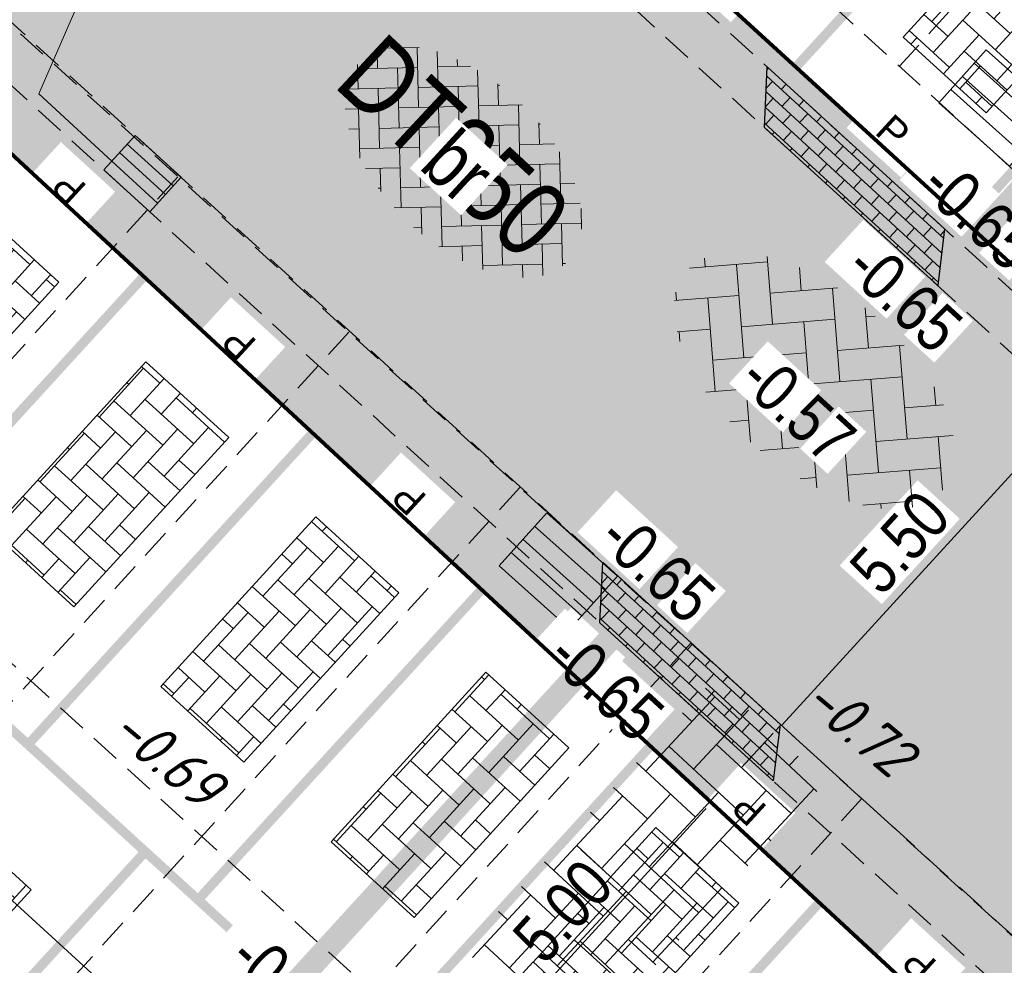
# Model space of a CAD drawing. Header units: metres. Extents: x 111546 to 149831, y 498798 to 507863.
# Tile 944 of 1056: x 111922 to 111932, y 501883 to 501893. Entities that reach past the tile are written whole.
import ezdxf
from ezdxf.enums import TextEntityAlignment as Align

# ---------------------------------------------------------------- set-up
doc = ezdxf.new("R2010")
doc.units = ezdxf.units.M
for name, pattern in [('CENTER', [50.8, 31.75, -6.35, 6.35, -6.35]), ('DASHED', [19.05, 12.7, -6.35]), ('HIDDEN2', [4.7625, 3.175, -1.5875]), ('markering 200-1-1', [10, 5, -5]), ('RI-HWA', [7.4, 5, -2.4])]:
    doc.linetypes.add(name, pattern=pattern)
for name, color, linetype in [('0-dwarsprofiel locatie', 5, 'CENTER'), ('0-hoogte mv-bestaand', 253, 'Continuous'), ('0-hoogte mv-nieuw', 2, 'Continuous'), ('2-nw-diameter HWA', 160, 'Continuous'), ('2-nw-streng-HWA', 160, 'RI-HWA'), ('2-vw-HWA-streng-PVC250-incl grondwerk-', 252, 'RI-HWA-V'), ('3-bs-materiaal scheiding', 200, 'HIDDEN2'), ('3-NW-HV-316010+318010-Afwerken zandbed voor wegfundering en menggranulaat-opp', 20, 'Continuous'), ('3-YY-temp', 170, 'Continuous')]:
    doc.layers.add(name, color=color, linetype=linetype)
for name, color, linetype, lineweight in [('2-YY-kolkleiding HWA 125mm', 150, 'Continuous', 15), ('3-nw-arcering-molgoot', 7, 'Continuous', 5), ('3-nw-arcering-rijweg', 7, 'Continuous', 13), ('3-nw-kolk-stratkolk', 7, 'Continuous', 13), ('3-nw-maatvoering', 181, 'Continuous', 15), ('3-nw-mat-arcering', 7, 'Continuous', 5), ('3-nw-mat-KF (wit) om-en-om', 3, 'markering 200-1-1', 13), ('3-nw-mat-P-tegel', 3, 'Continuous', 13), ('3-nw-materiaalscheiding-', 7, 'DASHED', 13), ('3-nw-text-20-herinrichting', 7, 'Continuous', 15), ('3-vw-kolk-straatkolk', 50, 'Continuous', 13), ('3-vw-verharding', 3, 'Continuous', 15)]:
    doc.layers.add(name, color=color, linetype=linetype, lineweight=lineweight)
doc.layers.add('3-nw-menggranulaat', color=7, linetype='Continuous', lineweight=13, true_color=0xebebeb)
doc.styles.add('2.5-500 Zaanstad', font='isocp.shx', dxfattribs={"height": 1.25})
doc.styles.add('veysel', font='isocp-ie.shx', dxfattribs={"height": 0.1})
doc.styles.add('Zaanstad', font='ARIALN.TTF')
doc.styles.add('Zaanstad 1-200 1.8mm', font='ARIALN.TTF', dxfattribs={"height": 0.36})
doc.styles.add('Zaanstad 1-200 2.5mm', font='ARIALN.TTF', dxfattribs={"height": 0.5})
doc.styles.add('Zaanstad 1-500 2.0mm', font='ARIALN.TTF', dxfattribs={"height": 1})
doc.linetypes.add('RI-HWA-V', pattern='A,2.5,[24,NLCS.SHX,S=1,R=0,X=0,Y=0],2.5,-1.8', length=6.8)
doc.dimstyles.new('1-250', dxfattribs={"dimscale": 0.25, "dimtxt": 2, "dimasz": 2, "dimexe": 1, "dimexo": 1, "dimgap": 0.5, "dimtad": 1, "dimzin": 0, "dimdsep": 46, "dimtxsty": 'Zaanstad', "dimcen": 0, "dimclrd": 256, "dimclre": 256, "dimclrt": 256, "dimadec": 0, "dimazin": 0, "dimtfac": 1, "dimtofl": 0, "dimtmove": 0, "dimatfit": 3, "dimfxl": 1, "dimtfill": 1, "dimtolj": 1, "dimtzin": 0, "dimlwd": -1, "dimlwe": -1, "dimarcsym": 0})

# ---------------------------------------------------------------- blocks, each defined once
blk = doc.blocks.new('*D292')
at = {"layer": '3-nw-maatvoering', "transparency": 16777216}
for p, q in [((111929.914, 501884.872), (111929.914, 501884.871)), ((111926.695, 501881.718), (111929.393, 501884.671)), ((111926.542, 501881.18), (111926.542, 501881.18))]:
    blk.add_line(p, q, dxfattribs=at)
for points in [[(111929.331, 501884.727), (111929.454, 501884.614), (111929.73, 501885.04)], [(111926.633, 501881.774), (111926.756, 501881.662), (111926.357, 501881.349)]]:
    blk.add_solid(points, dxfattribs=at)
at = {"layer": 'Defpoints', "color": 0, "transparency": 16777216}
for p in [(111929.729, 501885.041), (111929.73, 501885.04), (111926.357, 501881.349)]:
    blk.add_point(p, dxfattribs=at)
at = {"layer": '3-nw-maatvoering', "transparency": 16777216, "insert": (111927.763, 501883.451), "char_height": 0.5, "attachment_point": 5, "rotation": 47.5821, "style": 'Zaanstad', "bg_fill": 3, "box_fill_scale": 1.1, "bg_fill_color": 9, "bg_fill_true_color": 13158600, "bg_fill_transparency": 0}
blk.add_mtext('\\A1;5.00', dxfattribs=at)
blk = doc.blocks.new('*D293')
at = {"layer": '3-nw-maatvoering', "transparency": 16777216}
for p, q in [((111930.066, 501885.41), (111933.102, 501888.732)), ((111929.545, 501885.208), (111929.545, 501885.209))]:
    blk.add_line(p, q, dxfattribs=at)
for points in [[(111933.04, 501888.788), (111933.163, 501888.676), (111933.439, 501889.101)], [(111930.005, 501885.466), (111930.128, 501885.353), (111929.729, 501885.041)]]:
    blk.add_solid(points, dxfattribs=at)
at = {"layer": 'Defpoints', "color": 0, "transparency": 16777216}
for p in [(111933.439, 501889.101), (111933.439, 501889.101), (111929.73, 501885.04)]:
    blk.add_point(p, dxfattribs=at)
at = {"layer": '3-nw-maatvoering', "transparency": 16777216, "insert": (111931.303, 501887.327), "char_height": 0.5, "attachment_point": 5, "rotation": 47.5821, "style": 'Zaanstad', "bg_fill": 3, "box_fill_scale": 1.1, "bg_fill_color": 9, "bg_fill_true_color": 13158600, "bg_fill_transparency": 0}
blk.add_mtext('\\A1;5.50', dxfattribs=at)
blk = doc.blocks.new('W kf pvak elleboog')
at = {"layer": '3-nw-mat-arcering', "ltscale": 2}
h = blk.add_hatch(dxfattribs=at)
h.set_pattern_fill('AVH-BSS_KEIFORMAAT_KEPER', color=256, scale=2.2, angle=-10.842, pattern_type=2)
h.set_pattern_definition([(360, (-58.08052, 37.16894), (0.231, 0.231), [0.693, -0.231]), (270, (-58.08052, 37.63094), (0.231, 0.231), [0.693, -0.231])])
h.paths.add_polyline_path([(-0.902, 1.232), (1.511, 1.232), (1.511, 0.051), (-0.902, 0.051)])
blk.add_lwpolyline([(-0.902, 1.232), (1.511, 1.232), (1.511, 0.051), (-0.902, 0.051)], close=True)
blk = doc.blocks.new('Parkeertegel')
at = {"layer": '3-nw-mat-P-tegel'}
blk.add_lwpolyline([(2.759, 0.577), (2.286, 0.577), (2.286, 0.105), (2.759, 0.105)], close=True, dxfattribs=at)
at = {"layer": '3-nw-mat-P-tegel', "insert": (2.523, 0.341), "char_height": 0.3, "width": 0.47312, "attachment_point": 5, "rotation": 359.9251, "style": '2.5-500 Zaanstad', "bg_fill": 2}
blk.add_mtext('{\\fArial|b0|i0|c0|p34;P}', dxfattribs=at)
blk = doc.blocks.new('3-vw-BSS keperverband')
at = {"ltscale": 0.1}
for p, q in [((-2.4, 2.692), (-1.408, 1.7)), ((-2.151, 0.958), (-0.136, 2.972)), ((-2.151, 2.442), (-1.769, 2.824)), ((0.293, 2.969), (1.562, 1.7)), ((0.819, 2.442), (1.273, 2.897)), ((0.819, 0.958), (2.523, 2.661)), ((-3.521, 2.327), (-1.408, 0.215)), ((-0.666, 2.442), (1.562, 0.215)), ((2.304, 2.442), (4.531, 0.215)), ((-5.121, 0.958), (-3.949, 2.129)), ((-5.121, -0.527), (-2.893, 1.7)), ((-4.488, 1.81), (-4.378, 1.7)), ((-2.151, -0.527), (0.077, 1.7)), ((0.819, -0.527), (3.047, 1.7)), ((3.789, 0.958), (4.578, 1.747)), ((4.298, 1.934), (4.531, 1.7)), ((-5.259, 1.096), (-4.378, 0.215)), ((3.789, -0.527), (5.324, 1.007)), ((-3.636, 0.958), (-1.408, -1.27)), ((-0.666, 0.958), (1.562, -1.27)), ((2.304, 0.958), (4.531, -1.27)), ((5.274, 0.958), (5.469, 0.763)), ((-5.658, 0.01), (-4.378, -1.27)), ((-4.735, -1.627), (-2.893, 0.215)), ((-2.151, -2.012), (0.077, 0.215)), ((0.819, -2.012), (3.047, 0.215)), ((3.789, -2.012), (5.651, -0.15)), ((-3.636, -0.527), (-1.408, -2.755)), ((-0.666, -0.527), (1.562, -2.755)), ((2.304, -0.527), (3.92, -2.144)), ((5.274, -0.527), (5.482, -0.736)), ((-3.818, -2.194), (-2.893, -1.27)), ((-1.517, -2.864), (0.077, -1.27)), ((1.442, -2.875), (3.047, -1.27)), ((-3.636, -2.012), (-3.194, -2.454)), ((-0.666, -2.012), (0.291, -2.969)), ((2.304, -2.012), (2.858, -2.566)), ((-0.14, -2.972), (0.077, -2.755))]:
    blk.add_line(p, q, dxfattribs=at)
blk = doc.blocks.new('straatkolk_M')
at = {"linetype": 'Continuous'}
for p, q in [((-0.404, 0.475), (-0.569, -0.255)), ((0.569, 0.255), (-0.404, 0.475)), ((0.569, 0.255), (0.404, -0.475)), ((0.404, -0.475), (-0.569, -0.255))]:
    blk.add_line(p, q, dxfattribs=at)
blk = doc.blocks.new('Bestaande straatkolk')
for points in [[(-0.499, 0.559), (0.499, 0.559)], [(-0.499, 0.374), (0.499, 0.374)], [(-0.499, 0.189), (0.499, 0.189)]]:
    blk.add_lwpolyline(points)
at = {"rotation": 12.74062106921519}
blk.add_blockref('straatkolk_M', (0, 0.374), dxfattribs=at)

msp = doc.modelspace()

# ---------------------------------------------------------------- hatches: boundary and pattern name
at = {"layer": '3-nw-arcering-rijweg'}
h = msp.add_hatch(dxfattribs=at)
h.set_pattern_fill('AVH-BSS_KEIFORMAAT_ELLEBOOG', color=256, scale=2, angle=161.4401, pattern_type=2)
h.set_pattern_definition([(181.4636, (111924.98489, 501891.86866), (-0.204568, -0.215295), [0.63, -0.21]), (91.4636, (111924.99562, 501891.4488), (-0.204568, -0.215295), [0.63, -0.21])])
edge = h.paths.add_edge_path()
edge.add_ellipse((111926.7169, 501891.3285), major_axis=(1.0938, -1.047), ratio=0.5677801, start_angle=0, end_angle=360)
at = {"layer": '3-nw-menggranulaat', "ltscale": 0.02}
h = msp.add_hatch(color=256, dxfattribs=at)
h.dxf.hatch_style = 1
edge = h.paths.add_edge_path(flags=17)
edge.add_line((111945.4205, 501891.0356), (111945.6729, 501890.794))
edge.add_line((111945.6729, 501890.794), (111945.6874, 501890.807))
edge.add_line((111945.6874, 501890.807), (111945.7046, 501890.8177))
edge.add_line((111945.7046, 501890.8177), (111945.7238, 501890.8259))
edge.add_line((111945.7238, 501890.8259), (111945.7445, 501890.8318))
edge.add_line((111945.7445, 501890.8318), (111945.7662, 501890.8351))
edge.add_line((111945.7662, 501890.8351), (111945.7883, 501890.836))
edge.add_line((111945.7883, 501890.836), (111945.8102, 501890.8344))
edge.add_line((111945.8102, 501890.8344), (111945.8314, 501890.8303))
edge.add_line((111945.8314, 501890.8303), (111945.8513, 501890.8237))
edge.add_line((111945.8513, 501890.8237), (111945.8693, 501890.8145))
edge.add_line((111945.8693, 501890.8145), (111945.8849, 501890.8028))
edge.add_arc((111943.4234, 501888.1077), 3.65, -30.75903, 47.59341, ccw=False)
edge.add_line((111946.56, 501886.241), (111946.396, 501885.9655))
edge.add_line((111946.396, 501885.9655), (111953.9762, 501881.4542))
edge.add_line((111953.9762, 501881.4542), (111958.2826, 501888.69))
edge.add_line((111958.2826, 501888.69), (111956.8741, 501889.9773))
edge.add_line((111956.8741, 501889.9773), (111951.4568, 501894.3664))
edge.add_line((111951.4568, 501894.3664), (111933.3048, 501910.9454))
edge.add_arc((111934.4175, 501912.1637), 1.65, 137.59341, 227.59341, ccw=False)
edge.add_line((111933.1992, 501913.2764), (111952.7546, 501934.6874))
edge.add_line((111952.7546, 501934.6874), (111952.7652, 501934.6999))
edge.add_line((111952.7652, 501934.6999), (111952.7884, 501934.7244))
edge.add_line((111952.7884, 501934.7244), (111958.8189, 501941.3271))
edge.add_arc((111962.9907, 501937.5168), 5.65, 65.58791, 137.59341, ccw=False)
edge.add_line((111965.3258, 501942.6617), (111990.2953, 501931.3286))
edge.add_line((111990.2953, 501931.3286), (111992.5123, 501928.7742))
edge.add_line((111992.5123, 501928.7742), (111996.2832, 501938.3855))
edge.add_line((111996.2832, 501938.3855), (111993.0828, 501937.6602))
edge.add_line((111993.0828, 501937.6602), (111947.8566, 501958.1872))
edge.add_line((111947.8566, 501958.1872), (111944.1829, 501950.2846))
edge.add_line((111944.1829, 501950.2846), (111946.0273, 501949.4554))
edge.add_arc((111943.3152, 501943.3934), 6.641, -41.72574, 65.89655, ccw=False)
edge.add_line((111948.2716, 501938.9734), (111948.2104, 501938.9056))
edge.add_line((111948.2104, 501938.9056), (111948.1767, 501938.8686))
edge.add_line((111948.1767, 501938.8686), (111919.7385, 501908.7564))
edge.add_line((111919.7385, 501908.7564), (111924.5965, 501904.3126))
edge.add_line((111924.5965, 501904.3126), (111926.7841, 501906.8548))
edge.add_line((111926.7841, 501906.8548), (111926.8718, 501906.9396))
edge.add_arc((111927.9845, 501905.4644), 1.8478, 39.9448, 127.02577, ccw=False)
edge.add_line((111929.4011, 501906.6508), (111929.3935, 501906.5287))
edge.add_line((111929.3935, 501906.5287), (111929.4066, 501906.5141))
edge.add_line((111929.4066, 501906.5141), (111929.4175, 501906.497))
edge.add_line((111929.4175, 501906.497), (111929.426, 501906.4777))
edge.add_line((111929.426, 501906.4777), (111929.4321, 501906.4569))
edge.add_line((111929.4321, 501906.4569), (111929.4359, 501906.4352))
edge.add_line((111929.4359, 501906.4352), (111929.4371, 501906.4131))
edge.add_line((111929.4371, 501906.4131), (111929.4359, 501906.3911))
edge.add_line((111929.4359, 501906.3911), (111929.4321, 501906.3699))
edge.add_line((111929.4321, 501906.3699), (111929.4257, 501906.35))
edge.add_line((111929.4257, 501906.35), (111929.4167, 501906.3319))
edge.add_line((111929.4167, 501906.3319), (111929.338, 501906.2428))
edge.add_line((111929.338, 501906.2428), (111945.4205, 501891.0356))
edge = h.paths.add_edge_path()
edge.add_line((111939.0689, 501884.2217), (111923.2649, 501898.6751))
edge.add_line((111923.2649, 501898.6751), (111923.0035, 501899.3073))
edge.add_line((111923.0035, 501899.3073), (111922.989, 501899.2943))
edge.add_line((111922.989, 501899.2943), (111922.9719, 501899.2837))
edge.add_line((111922.9719, 501899.2837), (111922.9527, 501899.2756))
edge.add_line((111922.9527, 501899.2756), (111922.932, 501899.2699))
edge.add_line((111922.932, 501899.2699), (111922.9104, 501899.2666))
edge.add_line((111922.9104, 501899.2666), (111922.8883, 501899.2659))
edge.add_line((111922.8883, 501899.2659), (111922.8665, 501899.2676))
edge.add_line((111922.8665, 501899.2676), (111922.8453, 501899.2718))
edge.add_line((111922.8453, 501899.2718), (111922.8254, 501899.2785))
edge.add_line((111922.8254, 501899.2785), (111922.8074, 501899.2877))
edge.add_line((111922.8074, 501899.2877), (111922.7918, 501899.2994))
edge.add_line((111922.7918, 501899.2994), (111922.7244, 501899.361))
edge.add_arc((111923.7904, 501900.8134), 1.8016, 142.46827, 233.72181, ccw=False)
edge.add_line((111922.3617, 501901.9109), (111924.5902, 501904.3072))
edge.add_line((111924.5902, 501904.3072), (111919.7344, 501908.7519))
edge.add_line((111919.7344, 501908.7519), (111909.1625, 501897.0827))
edge.add_line((111909.1625, 501897.0827), (111913.8523, 501892.7753))
edge.add_line((111913.8523, 501892.7753), (111915.8761, 501894.9148))
edge.add_arc((111917.0874, 501893.8799), 1.5932, 61.0323, 139.48943, ccw=False)
edge.add_line((111917.8591, 501895.2738), (111918.9555, 501894.4073))
edge.add_line((111918.9555, 501894.4073), (111918.9686, 501894.3928))
edge.add_line((111918.9686, 501894.3928), (111918.9794, 501894.3756))
edge.add_line((111918.9794, 501894.3756), (111918.9879, 501894.3564))
edge.add_line((111918.9879, 501894.3564), (111918.9939, 501894.3357))
edge.add_line((111918.9939, 501894.3357), (111918.9976, 501894.314))
edge.add_line((111918.9976, 501894.314), (111918.9988, 501894.2919))
edge.add_line((111918.9988, 501894.2919), (111918.9974, 501894.27))
edge.add_line((111918.9974, 501894.27), (111918.9936, 501894.2488))
edge.add_line((111918.9936, 501894.2488), (111918.9871, 501894.2289))
edge.add_line((111918.9871, 501894.2289), (111918.9781, 501894.2108))
edge.add_line((111918.9781, 501894.2108), (111918.9664, 501894.1952))
edge.add_line((111918.9664, 501894.1952), (111937.2225, 501877.2639))
edge.add_line((111937.2225, 501877.2639), (111937.3506, 501877.4043))
edge.add_line((111937.3506, 501877.4043), (111937.3651, 501877.4173))
edge.add_line((111937.3651, 501877.4173), (111937.3822, 501877.4279))
edge.add_line((111937.3822, 501877.4279), (111937.4014, 501877.4361))
edge.add_line((111937.4014, 501877.4361), (111937.4221, 501877.4419))
edge.add_line((111937.4221, 501877.4419), (111937.4437, 501877.4452))
edge.add_line((111937.4437, 501877.4452), (111937.4658, 501877.446))
edge.add_line((111937.4658, 501877.446), (111937.4876, 501877.4444))
edge.add_line((111937.4876, 501877.4444), (111937.5088, 501877.4403))
edge.add_line((111937.5088, 501877.4403), (111937.5286, 501877.4336))
edge.add_line((111937.5286, 501877.4336), (111937.5466, 501877.4245))
edge.add_line((111937.5466, 501877.4245), (111937.5622, 501877.4128))
edge.add_line((111937.5622, 501877.4128), (111938.7544, 501876.3239))
edge.add_arc((111936.2929, 501873.6289), 3.65, -30.75903, 47.59341, ccw=False)
edge.add_line((111939.4294, 501871.7622), (111938.385, 501870.0074))
edge.add_arc((111935.2485, 501871.8741), 3.65, 245.34011, 329.24097, ccw=False)
edge.add_line((111933.7256, 501868.557), (111929.0206, 501864.0685))
edge.add_arc((111924.456, 501860.7388), 5.65, -42.41791, 36.11015, ccw=False)
edge.add_line((111928.6271, 501856.9276), (111889.9448, 501814.5917))
edge.add_line((111889.9448, 501814.5917), (111889.9191, 501814.5632))
edge.add_line((111889.9191, 501814.5632), (111886.2337, 501810.5301))
edge.add_arc((111888.7069, 501808.2704), 3.35, 137.58209, 197.54111)
edge.add_line((111885.5126, 501807.2607), (111890.1896, 501792.4643))
edge.add_arc((111884.8023, 501790.7615), 5.65, -42.58489, 17.54111, ccw=False)
edge.add_line((111888.9623, 501786.9382), (111860.4469, 501755.9116))
edge.add_line((111860.4469, 501755.9116), (111859.2031, 501754.8538))
edge.add_arc((111856.663, 501757.1884), 3.45, 227.41511, 317.41511, ccw=False)
edge.add_line((111854.3284, 501754.6482), (111853.4568, 501755.1777))
edge.add_line((111853.4568, 501755.1777), (111841.6617, 501766.0181))
edge.add_line((111841.6617, 501766.0181), (111839.7535, 501767.7719))
edge.add_line((111839.7535, 501767.7719), (111835.8964, 501763.5751))
edge.add_line((111835.8964, 501763.5751), (111836.3161, 501763.1893))
edge.add_line((111836.3161, 501763.1893), (111876.9192, 501725.8727))
edge.add_line((111876.9192, 501725.8727), (111896.1196, 501708.2263))
edge.add_line((111896.1196, 501708.2263), (111899.9767, 501712.4231))
edge.add_line((111899.9767, 501712.4231), (111865.4492, 501744.1559))
edge.add_line((111865.4492, 501744.1559), (111865.3726, 501744.498))
edge.add_arc((111868.3838, 501747.7744), 4.45, 137.6472, 227.41511, ccw=False)
edge.add_line((111865.0952, 501750.7724), (111898.3784, 501787.2824))
edge.add_arc((111895.9027, 501789.5392), 3.35, 317.64716, 383.53609)
edge.add_line((111898.974, 501790.877), (111897.9326, 501793.2678))
edge.add_line((111897.9326, 501793.2678), (111893.2508, 501804.0168))
edge.add_arc((111897.6973, 501805.9535), 4.85, 137.58209, 203.53609, ccw=False)
edge.add_line((111894.1169, 501809.225), (111896.1368, 501811.4357))
edge.add_line((111896.1368, 501811.4357), (111933.9229, 501852.7908))
edge.add_arc((111938.094, 501848.9797), 5.65, 58.6164, 137.58209, ccw=False)
edge.add_line((111941.0363, 501853.8031), (111953.1191, 501846.4325))
edge.add_line((111953.1191, 501846.4325), (111956.6082, 501852.1523))
edge.add_line((111956.6082, 501852.1523), (111946.6541, 501858.2243))
edge.add_arc((111949.5965, 501863.0477), 5.65, 149.24097, 238.6164, ccw=False)
edge.add_line((111944.7413, 501865.9373), (111953.9493, 501881.412))
edge.add_line((111953.9493, 501881.412), (111946.3755, 501885.9311))
edge.add_line((111946.3755, 501885.9311), (111945.5156, 501884.4862))
edge.add_arc((111942.3791, 501886.3529), 3.65, 227.59341, 329.24097, ccw=False)
edge.add_line((111939.9176, 501883.6579), (111939.889, 501883.6834))
edge.add_line((111939.889, 501883.6834), (111939.8577, 501883.7108))
edge.add_line((111939.8577, 501883.7108), (111939.7902, 501883.77))
edge.add_line((111939.7902, 501883.77), (111939.7218, 501883.8337))
edge.add_line((111939.7218, 501883.8337), (111939.6895, 501883.8666))
edge.add_line((111939.6895, 501883.8666), (111939.6596, 501883.8999))
edge.add_line((111939.6596, 501883.8999), (111939.6328, 501883.9333))
edge.add_line((111939.6328, 501883.9333), (111939.6101, 501883.9666))
edge.add_line((111939.6101, 501883.9666), (111939.5924, 501883.9996))
edge.add_line((111939.5924, 501883.9996), (111939.5804, 501884.032))
edge.add_line((111939.5804, 501884.032), (111939.5751, 501884.0637))
edge.add_line((111939.5751, 501884.0637), (111939.5772, 501884.0942))
edge.add_line((111939.5772, 501884.0942), (111939.5814, 501884.109))
edge.add_line((111939.5814, 501884.109), (111939.5877, 501884.1235))
edge.add_line((111939.5877, 501884.1235), (111939.5963, 501884.1376))
edge.add_line((111939.5963, 501884.1376), (111939.3596, 501884.0053))
edge.add_line((111939.3596, 501884.0053), (111939.0689, 501884.2217))
edge = h.paths.add_edge_path(flags=17)
edge.add_line((111933.0577, 501869.1111), (111912.895, 501887.549))
edge.add_line((111912.895, 501887.549), (111912.8805, 501887.5359))
edge.add_line((111912.8805, 501887.5359), (111912.8633, 501887.5253))
edge.add_line((111912.8633, 501887.5253), (111912.8441, 501887.517))
edge.add_line((111912.8441, 501887.517), (111912.8234, 501887.5112))
edge.add_line((111912.8234, 501887.5112), (111912.8017, 501887.5079))
edge.add_line((111912.8017, 501887.5079), (111912.7796, 501887.507))
edge.add_line((111912.7796, 501887.507), (111912.7577, 501887.5086))
edge.add_line((111912.7577, 501887.5086), (111912.7366, 501887.5127))
edge.add_line((111912.7366, 501887.5127), (111912.7167, 501887.5193))
edge.add_line((111912.7167, 501887.5193), (111912.6986, 501887.5285))
edge.add_line((111912.6986, 501887.5285), (111912.683, 501887.5402))
edge.add_line((111912.683, 501887.5402), (111912.2714, 501887.9162))
edge.add_arc((111913.4223, 501889.4072), 1.8836, 145.26236, 232.33447, ccw=False)
edge.add_line((111911.8745, 501890.4805), (111913.8494, 501892.7722))
edge.add_line((111913.8494, 501892.7722), (111909.1549, 501897.0744))
edge.add_line((111909.1549, 501897.0744), (111901.8785, 501889.0129))
edge.add_line((111901.8785, 501889.0129), (111928.2662, 501864.9107))
edge.add_arc((111924.456, 501860.7388), 5.65, 37.7584, 47.59468, ccw=False)
edge.add_line((111928.9229, 501864.1984), (111933.6754, 501868.5805))
edge.add_arc((111935.2485, 501871.8741), 3.65, 233.53134, 244.47053, ccw=False)
edge.add_line((111933.079, 501868.9388), (111933.0701, 501868.9465))
edge.add_line((111933.0701, 501868.9465), (111933.0624, 501868.9556))
edge.add_line((111933.0624, 501868.9556), (111933.0558, 501868.9659))
edge.add_line((111933.0558, 501868.9659), (111933.0502, 501868.9772))
edge.add_line((111933.0502, 501868.9772), (111933.0458, 501868.9893))
edge.add_line((111933.0458, 501868.9893), (111933.0424, 501869.0021))
edge.add_line((111933.0424, 501869.0021), (111933.039, 501869.0288))
edge.add_line((111933.039, 501869.0288), (111933.0399, 501869.056))
edge.add_line((111933.0399, 501869.056), (111933.0451, 501869.0822))
edge.add_line((111933.0451, 501869.0822), (111933.0493, 501869.0944))
edge.add_line((111933.0493, 501869.0944), (111933.0545, 501869.1059))
edge.add_line((111933.0545, 501869.1059), (111933.0608, 501869.1163))
edge.add_line((111933.0608, 501869.1163), (111933.0682, 501869.1256))
edge.add_line((111933.0682, 501869.1256), (111933.0577, 501869.1111))
edge = h.paths.add_edge_path()
edge.add_line((111992.5179, 501928.7676), (111994.7292, 501926.2197))
edge.add_line((111994.7292, 501926.2197), (111992.7618, 501920.8852))
edge.add_line((111992.7618, 501920.8852), (111990.9535, 501916.2577))
edge.add_line((111990.9535, 501916.2577), (111987.3966, 501907.1552))
edge.add_line((111987.3966, 501907.1552), (111984.5685, 501905.9622))
edge.add_line((111984.5685, 501905.9622), (111979.6175, 501893.2924))
edge.add_line((111979.6175, 501893.2924), (111980.8658, 501890.4421))
edge.add_line((111980.8658, 501890.4421), (111966.3394, 501853.2677))
edge.add_arc((112199.3326, 501762.2227), 250.15, 158.656294, 158.959504)
edge.add_line((111965.8609, 501852.0335), (111958.2211, 501851.1683))
edge.add_line((111958.2211, 501851.1683), (111956.6509, 501852.1262))
edge.add_line((111956.6509, 501852.1262), (111953.1617, 501846.4064))
edge.add_line((111953.1617, 501846.4064), (111954.801, 501845.4065))
edge.add_line((111954.801, 501845.4065), (111961.2929, 501839.1012))
edge.add_arc((112172.9168, 501770.2756), 222.5345, 161.984141, 163.432257)
edge.add_line((111959.6211, 501833.7311), (111947.8873, 501794.3967))
edge.add_arc((111619.3818, 501892.3933), 342.8107, 334.016078, 343.389614, ccw=False)
edge.add_line((111927.5402, 501742.2014), (111914.6403, 501718.2034))
edge.add_arc((111619.3446, 501892.406), 342.85, 327.803063, 329.462534, ccw=False)
edge.add_line((111909.4717, 501709.7249), (111902.159, 501710.4174))
edge.add_line((111902.159, 501710.4174), (111900.0135, 501712.3893))
edge.add_line((111900.0135, 501712.3893), (111896.1564, 501708.1925))
edge.add_line((111896.1564, 501708.1925), (111898.3692, 501706.1588))
edge.add_line((111898.3692, 501706.1588), (111901.9376, 501698.2777))
edge.add_arc((111620.0913, 501891.8095), 341.8946, 319.976566, 325.524268, ccw=False)
edge.add_line((111881.9079, 501671.9368), (111875.8132, 501664.6874))
edge.add_line((111875.8132, 501664.6874), (111881.8015, 501659.8582))
edge.add_line((111881.8015, 501659.8582), (111887.6852, 501667.154))
edge.add_arc((111619.6416, 501892.2362), 350.0133, 319.979072, 330.881819)
edge.add_line((111925.4195, 501721.9153), (111934.2415, 501738.8209))
edge.add_arc((111619.6416, 501892.2362), 350.0133, 334.00373, 336.636623)
edge.add_line((111940.9568, 501753.4345), (111946.615, 501767.3333))
edge.add_arc((111619.5305, 501892.3164), 350.15, 339.087525, 343.389614)
edge.add_line((111955.069, 501792.2218), (111966.8024, 501831.5546))
edge.add_arc((112199.5184, 501762.133), 242.85, 158.656294, 163.389614, ccw=False)
edge.add_line((111973.3246, 501850.5211), (111996.8969, 501910.8449))
edge.add_line((111996.8969, 501910.8449), (111999.7725, 501918.2039))
edge.add_line((111999.7725, 501918.2039), (112014.2094, 501957.3484))
edge.add_line((112014.2094, 501957.3484), (112017.327, 501965.8015))
edge.add_line((112017.327, 501965.8015), (112023.9953, 501969.4553))
edge.add_line((112023.9953, 501969.4553), (112025.9918, 501974.4606))
edge.add_line((112025.9918, 501974.4606), (112023.5855, 501976.2269))
edge.add_line((112023.5855, 501976.2269), (112024.3517, 501978.5545))
edge.add_line((112024.3517, 501978.5545), (112022.3088, 501979.3064))
edge.add_line((112022.3088, 501979.3064), (112022.8152, 501980.6823))
edge.add_line((112022.8152, 501980.6823), (112015.7803, 501983.2979))
edge.add_line((112015.7803, 501983.2979), (112012.7309, 501975.0297))
edge.add_line((112012.7309, 501975.0297), (111999.4836, 501939.1108))
edge.add_line((111999.4836, 501939.1108), (111996.2923, 501938.3876))
edge.add_line((111996.2923, 501938.3876), (111992.5179, 501928.7676))
edge = h.paths.add_edge_path()
edge.add_line((112022.6664, 501569.4539), (112021.9525, 501567.8914))
edge.add_arc((112022.5437, 501567.6213), 0.65, 155.44535, 245.26702)
edge.add_line((112022.2718, 501567.0309), (112030.4099, 501563.2821))
edge.add_arc((112030.6818, 501563.8725), 0.65, 245.26702, 335.61275)
edge.add_line((112031.2738, 501563.6041), (112031.7526, 501564.6357))
edge.add_line((112031.7526, 501564.6357), (112037.7391, 501577.621))
edge.add_line((112037.7391, 501577.621), (112039.5258, 501581.518))
edge.add_line((112039.5258, 501581.518), (112043.4029, 501579.7321))
edge.add_line((112043.4029, 501579.7321), (112042.2053, 501577.1324))
edge.add_arc((112042.7957, 501576.8604), 0.65, 155.26702, 244.8963)
edge.add_line((112042.5199, 501576.2718), (112043.6841, 501575.7264))
edge.add_line((112043.6841, 501575.7264), (112037.3742, 501562.0284))
edge.add_line((112037.3742, 501562.0284), (112036.9034, 501561.0065))
edge.add_arc((112037.4938, 501560.7346), 0.65, 155.26702, 245.26702)
edge.add_line((112037.2219, 501560.1442), (112070.2963, 501544.9086))
edge.add_line((112070.2963, 501544.9086), (112090.0758, 501535.7972))
edge.add_line((112090.0758, 501535.7972), (112106.9799, 501528.0104))
edge.add_line((112106.9799, 501528.0104), (112102.6804, 501518.6766))
edge.add_line((112102.6804, 501518.6766), (112096.6219, 501521.4671))
edge.add_line((112096.6219, 501521.4671), (112098.0341, 501524.5333))
edge.add_line((112098.0341, 501524.5333), (112072.1423, 501536.474))
edge.add_line((112072.1423, 501536.474), (112068.2561, 501528.0329))
edge.add_line((112068.2561, 501528.0329), (112094.1523, 501516.1055))
edge.add_line((112094.1523, 501516.1055), (112096.6009, 501521.4217))
edge.add_line((112096.6009, 501521.4217), (112102.6595, 501518.6312))
edge.add_line((112102.6595, 501518.6312), (112097.7794, 501508.0373))
edge.add_line((112097.7794, 501508.0373), (112065.7267, 501522.8023))
edge.add_line((112065.7267, 501522.8023), (112072.124, 501536.69))
edge.add_line((112072.124, 501536.69), (112023.5558, 501559.0627))
edge.add_arc((112021.6103, 501554.8393), 4.65, 65.26702, 155.26702)
edge.add_line((112017.3868, 501556.7848), (112004.8207, 501529.5055))
edge.add_line((112004.8207, 501529.5055), (111991.5629, 501500.7245))
edge.add_line((111991.5629, 501500.7245), (111991.191, 501493.9811))
edge.add_line((111991.191, 501493.9811), (111981.4392, 501500.8561))
edge.add_line((111981.4392, 501500.8561), (111985.3353, 501503.2189))
edge.add_line((111985.3353, 501503.2189), (111995.4999, 501525.2871))
edge.add_line((111995.4999, 501525.2871), (112013.4446, 501564.2406))
edge.add_line((112013.4446, 501564.2406), (112022.0681, 501582.9609))
edge.add_line((112022.0681, 501582.9609), (112027.6993, 501580.3669))
edge.add_line((112027.6993, 501580.3669), (112027.4871, 501579.9062))
edge.add_line((112027.4871, 501579.9062), (112022.6664, 501569.4539))

# ---------------------------------------------------------------- linework, layer by layer
at = {"layer": '2-vw-HWA-streng-PVC250-incl grondwerk-', "ltscale": 0.2, "flags": 128}
msp.add_lwpolyline([(111913.849, 501890.999), (111938.6406, 501868.3012)], dxfattribs=at)
at = {"layer": '3-bs-materiaal scheiding', "ltscale": 0.1}
msp.add_line((111934.705, 501896.078), (111931.298, 501892.333), dxfattribs=at)
at = {"layer": '3-nw-mat-KF (wit) om-en-om', "ltscale": 0.06, "const_width": 0.1}
for points in [[(111933.4449, 501895.8667), (111930.0736, 501892.1755)], [(111935.2315, 501894.2344), (111931.8605, 501890.5435)], [(111920.3532, 501886.8328), (111923.7251, 501890.5247)], [(111922.1401, 501885.2008), (111925.512, 501888.8927)], [(111920.0009, 501880.3829), (111923.3728, 501884.0748)]]:
    msp.add_lwpolyline(points, dxfattribs=at)

# ---------------------------------------------------------------- block references
at = {"layer": '3-nw-mat-arcering'}
for p, rotation in [((111932.3178, 501893.789), 227.6079412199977), ((111920.6568, 501883.8397), 227.5934306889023)]:
    msp.add_blockref('W kf pvak elleboog', p, dxfattribs=dict(at, rotation=rotation))
at = {"layer": '3-nw-mat-arcering', "xscale": -1, "rotation": 227.5933983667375}
for p in [(111920.5349, 501889.7775), (111922.3218, 501888.1455), (111924.1087, 501886.5135)]:
    msp.add_blockref('W kf pvak elleboog', p, dxfattribs=at)

# ---------------------------------------------------------------- texts
at = {"layer": '0-hoogte mv-bestaand', "style": 'veysel', "oblique": 15}
for s, p in [('-0.72', (111930.7285, 501885.2278)), ('-0.69', (111923.4625, 501884.9074))]:
    msp.add_text(s, height=0.45, rotation=320, dxfattribs=at).set_placement(p, align=Align.CENTER)
at = {"layer": '2-nw-diameter HWA', "style": 'Zaanstad 1-500 2.0mm'}
msp.add_text('DT250', height=0.8, rotation=317.06689, dxfattribs=at).set_placement((111926.1785, 501891.0208), align=Align.BOTTOM_CENTER)

# ---------------------------------------------------------------- next in the draw order: dimensions: what is measured, and where the dimension line sits
at = {"layer": '3-nw-maatvoering'}
dim = msp.add_linear_dim(base=(111929.7299, 501885.0398), p1=(111926.3572, 501881.3486), p2=(111929.7291, 501885.0405), angle=47.58209, dimstyle='1-250', dxfattribs=at)
dim.commit()
dim.dimension.update_dxf_attribs({"geometry": '*D292', "text_midpoint": (111927.7628, 501883.4507)})

# ---------------------------------------------------------------- next in the draw order: linework, layer by layer
at = {"layer": '3-nw-mat-KF (wit) om-en-om', "ltscale": 0.06, "const_width": 0.1}
for points in [[(111923.9269, 501883.5688), (111927.2989, 501887.2607)], [(111925.7138, 501881.9368), (111929.0857, 501885.6287)], [(111927.5007, 501880.3048), (111930.8726, 501883.9966)]]:
    msp.add_lwpolyline(points, dxfattribs=at)

# ---------------------------------------------------------------- next in the draw order: block references
at = {"layer": '3-nw-mat-arcering', "xscale": -1, "rotation": 227.5933983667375}
for p in [(111925.8956, 501884.8814), (111927.6824, 501883.2494)]:
    msp.add_blockref('W kf pvak elleboog', p, dxfattribs=at)

# ---------------------------------------------------------------- next in the draw order: dimensions: what is measured, and where the dimension line sits
at = {"layer": '3-nw-maatvoering'}
dim = msp.add_linear_dim(base=(111933.439, 501889.1009), p1=(111929.7299, 501885.0398), p2=(111933.439, 501889.1009), angle=47.58209, dimstyle='1-250', dxfattribs=at)
dim.commit()
dim.dimension.update_dxf_attribs({"geometry": '*D293', "text_midpoint": (111931.3033, 501887.3273)})

# ---------------------------------------------------------------- next in the draw order: linework, layer by layer
at = {"layer": '3-nw-mat-KF (wit) om-en-om', "ltscale": 0.06, "const_width": 0.1}
msp.add_lwpolyline([(111916.7814, 501890.0983), (111934.8259, 501873.6144)], dxfattribs=at)
at = {"layer": '3-nw-materiaalscheiding-', "ltscale": 0.025}
for points in [[(111922.4883, 501899.1026), (111939.7762, 501883.3129)], [(111922.1578, 501898.7408), (111939.4457, 501882.9512)], [(111919.0636, 501895.4454), (111939.3206, 501876.9439)], [(111918.7331, 501895.0836), (111938.9902, 501876.5821)]]:
    msp.add_lwpolyline(points, dxfattribs=at)

# ---------------------------------------------------------------- next in the draw order: block references
at = {"layer": '3-vw-verharding', "xscale": 0.3128478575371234, "yscale": 0.3128478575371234, "zscale": 0.3128478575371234, "rotation": 139.5215514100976}
msp.add_blockref('3-vw-BSS keperverband', (111930.405, 501889.0274), dxfattribs=at)

# ---------------------------------------------------------------- next in the draw order: block references
at = {"layer": '3-nw-mat-P-tegel'}
for p, rotation in [((111927.3502, 501894.7283), 317.5933983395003), ((111929.137, 501893.0963), 317.5933983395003), ((111924.6617, 501889.604), 137.5934307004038), ((111926.4486, 501887.972), 137.5934307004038), ((111928.2355, 501886.3399), 137.5934307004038), ((111930.0223, 501884.7079), 137.5934307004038), ((111931.8092, 501883.0759), 137.5934307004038), ((111933.5961, 501881.4439), 137.5934307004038)]:
    msp.add_blockref('Parkeertegel', p, dxfattribs=dict(at, rotation=rotation))

# ---------------------------------------------------------------- next in the draw order: hatches: boundary and pattern name
at = {"layer": '3-nw-arcering-molgoot', "ltscale": 0.01}
h = msp.add_hatch(dxfattribs=at)
h.set_pattern_fill('AVH-BSS_KEIFORMAAT_HALFST', color=256, scale=1.2, angle=32.05851, pattern_type=2)
h.set_pattern_definition([(47.446096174, (279168.01507, 18406.11655), (-0.007605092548, 0.17802854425), [0.126, -0.126]), (137.446096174, (279168.01507, 18406.11655), (-0.08521172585, -0.092816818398), [])])
h.paths.add_polyline_path([(111931.4017, 501890.2979), (111929.8789, 501891.6889), (111929.9079, 501892.326), (111931.7704, 501890.625), (111931.6989, 501890.0265)])
h = msp.add_hatch(dxfattribs=at)
h.set_pattern_fill('AVH-BSS_KEIFORMAAT_HALFST', color=256, scale=1.2, angle=32.05851, pattern_type=2)
h.set_pattern_definition([(47.446096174, (279166.28704, 18400.90967), (-0.007605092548, 0.17802854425), [0.126, -0.126]), (137.446096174, (279166.28704, 18400.90967), (-0.08521172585, -0.092816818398), [])])
h.paths.add_polyline_path([(111929.6737, 501885.091), (111928.1509, 501886.482), (111928.1799, 501887.1191), (111930.0423, 501885.4181), (111929.9709, 501884.8196)])
at = {"layer": '3-vw-verharding'}
h = msp.add_hatch(dxfattribs=at)
h.set_pattern_fill('AR-HBONE', color=256, scale=0.0035, angle=76.78097)
h.set_pattern_definition([(137.16855227, (276797.0424, 17544.6016), (-0.5025341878, -0.01902919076), [1.0668, -0.3556]), (227.16855227, (276796.7816, 17544.84334), (-0.5025341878, -0.01902919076), [1.0668, -0.3556])])
h.paths.add_polyline_path([(111926.7168, 501883.0509), (111929.3531, 501885.8947), (111930.5231, 501884.8101), (111927.8868, 501881.9663)])

# ---------------------------------------------------------------- next in the draw order: linework, layer by layer
at = {"layer": '3-bs-materiaal scheiding', "ltscale": 0.1}
for p, q in [((111923.883, 501899.081), (111940.486, 501883.97)), ((111919.949, 501894.598), (111938.265, 501877.938)), ((111923.715, 501891.172), (111917.084, 501883.897)), ((111926.236, 501882.167), (111916.786, 501890.781)), ((111925.512, 501889.537), (111918.863, 501882.243)), ((111927.309, 501887.903), (111920.642, 501880.589)), ((111929.106, 501886.268), (111922.421, 501878.935)), ((111930.903, 501884.634), (111924.2, 501877.281))]:
    msp.add_line(p, q, dxfattribs=at)
at = {"layer": '3-YY-temp'}
for points in [[(111931.4017, 501890.2979), (111929.8789, 501891.6889), (111929.9079, 501892.326), (111931.7704, 501890.625), (111931.6989, 501890.0265)], [(111929.6737, 501885.091), (111928.1509, 501886.482), (111928.1799, 501887.1191), (111930.0423, 501885.4181), (111929.9709, 501884.8196)]]:
    msp.add_lwpolyline(points, close=True, dxfattribs=at)

# ---------------------------------------------------------------- next in the draw order: block references
at = {"layer": '3-nw-kolk-stratkolk', "xscale": 0.6549999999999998, "yscale": 0.6549999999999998, "zscale": 0.6549999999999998, "rotation": 137.5934145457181}
msp.add_blockref('Bestaande straatkolk', (111923.5087, 501891.3863), dxfattribs=at)
at = {"layer": '3-vw-kolk-straatkolk', "rotation": 138.092520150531}
for p in [(111932.5809, 501892.172), (111927.962, 501887.305)]:
    msp.add_blockref('Bestaande straatkolk', p, dxfattribs=at)

# ---------------------------------------------------------------- next in the draw order: texts
at = {"layer": '0-hoogte mv-nieuw', "char_height": 0.5, "attachment_point": 7, "rotation": 317.41511, "style": 'Zaanstad 1-200 2.5mm', "bg_fill": 3, "box_fill_scale": 1.1, "bg_fill_color": 9, "bg_fill_true_color": 13158600, "bg_fill_transparency": 0}
for s, insert in [('\\A1; -0.65', (111927.4431, 501886.188)), ('\\A1; -0.54', (111924.1003, 501883.0173))]:
    msp.add_mtext(s, dxfattribs=dict(at, insert=insert))
at = {"layer": '3-nw-text-20-herinrichting', "ltscale": 0.05, "insert": (111926.6623, 501891.2763), "char_height": 0.6, "attachment_point": 5, "rotation": 317.41437, "style": 'Zaanstad 1-200 1.8mm', "bg_fill": 3, "box_fill_scale": 1.1, "bg_fill_color": 9, "bg_fill_true_color": 13158600, "bg_fill_transparency": 0}
msp.add_mtext('\\A1;br', dxfattribs=at)

# ---------------------------------------------------------------- next in the draw order: linework, layer by layer
at = {"layer": '2-YY-kolkleiding HWA 125mm', "ltscale": 0.06, "elevation": 0}
msp.add_lwpolyline([(111923.0204, 501891.3362), (111922.2539, 501892.0439), (111923.6526, 501895.2602), (111925.7125, 501895.8944), (111926.1325, 501895.5109)], dxfattribs=at)

# ---------------------------------------------------------------- next in the draw order: texts
at = {"layer": '0-hoogte mv-nieuw', "insert": (111927.981, 501887.4313), "char_height": 0.5, "attachment_point": 7, "rotation": 317.41511, "style": 'Zaanstad 1-200 2.5mm', "bg_fill": 3, "box_fill_scale": 1.1, "bg_fill_color": 9, "bg_fill_true_color": 13158600, "bg_fill_transparency": 0}
msp.add_mtext('\\A1; -0.65', dxfattribs=at)

# ---------------------------------------------------------------- next in the draw order: texts
at = {"layer": '0-hoogte mv-nieuw', "insert": (111929.5737, 501888.9974), "char_height": 0.5, "attachment_point": 7, "rotation": 317.41511, "style": 'Zaanstad 1-200 2.5mm', "bg_fill": 3, "box_fill_scale": 1.1, "bg_fill_color": 9, "bg_fill_true_color": 13158600, "bg_fill_transparency": 0}
msp.add_mtext('\\A1;-0.57', dxfattribs=at)

# ---------------------------------------------------------------- next in the draw order: texts
at = {"layer": '0-hoogte mv-nieuw', "insert": (111930.5775, 501890.2741), "char_height": 0.5, "attachment_point": 7, "rotation": 317.41511, "style": 'Zaanstad 1-200 2.5mm', "bg_fill": 3, "box_fill_scale": 1.1, "bg_fill_color": 9, "bg_fill_true_color": 13158600, "bg_fill_transparency": 0}
msp.add_mtext('\\A1; -0.65', dxfattribs=at)

# ---------------------------------------------------------------- next in the draw order: texts
at = {"layer": '0-hoogte mv-nieuw', "insert": (111931.3653, 501891.1368), "char_height": 0.5, "attachment_point": 7, "rotation": 317.41511, "style": 'Zaanstad 1-200 2.5mm', "bg_fill": 3, "box_fill_scale": 1.1, "bg_fill_color": 9, "bg_fill_true_color": 13158600, "bg_fill_transparency": 0}
msp.add_mtext('\\A1; -0.65', dxfattribs=at)

# ---------------------------------------------------------------- next in the draw order: linework, layer by layer
at = {"layer": '0-dwarsprofiel locatie', "ltscale": 0.02, "const_width": 0.25}
msp.add_lwpolyline([(111913.4749, 501870.1265), (111944.6255, 501904.2344)], dxfattribs=at)
at = {"layer": '2-nw-streng-HWA', "ltscale": 0.25, "const_width": 0.1}
msp.add_lwpolyline([(111916.9631, 501901.402), (111942.6243, 501877.8417)], dxfattribs=at)
at = {"layer": '3-NW-HV-316010+318010-Afwerken zandbed voor wegfundering en menggranulaat-opp', "const_width": 0.04}
msp.add_lwpolyline([(111945.5156, 501884.4862, -0.4750892), (111939.9176, 501883.6579), (111939.889, 501883.6834), (111939.8577, 501883.7108), (111939.7902, 501883.77), (111939.7218, 501883.8337), (111939.6895, 501883.8666), (111939.6596, 501883.8999), (111939.6328, 501883.9333), (111939.6101, 501883.9666), (111939.5924, 501883.9996), (111939.5804, 501884.032), (111939.5751, 501884.0637), (111939.5772, 501884.0942), (111939.5814, 501884.109), (111939.5877, 501884.1235), (111939.5963, 501884.1376), (111939.3596, 501884.0053), (111939.0689, 501884.2217), (111923.2649, 501898.6751)], format="xyb", dxfattribs=at)
msp.add_lwpolyline([(111918.9664, 501894.1952), (111937.2225, 501877.2639)], dxfattribs=at)

doc.saveas('drawing.dxf')
